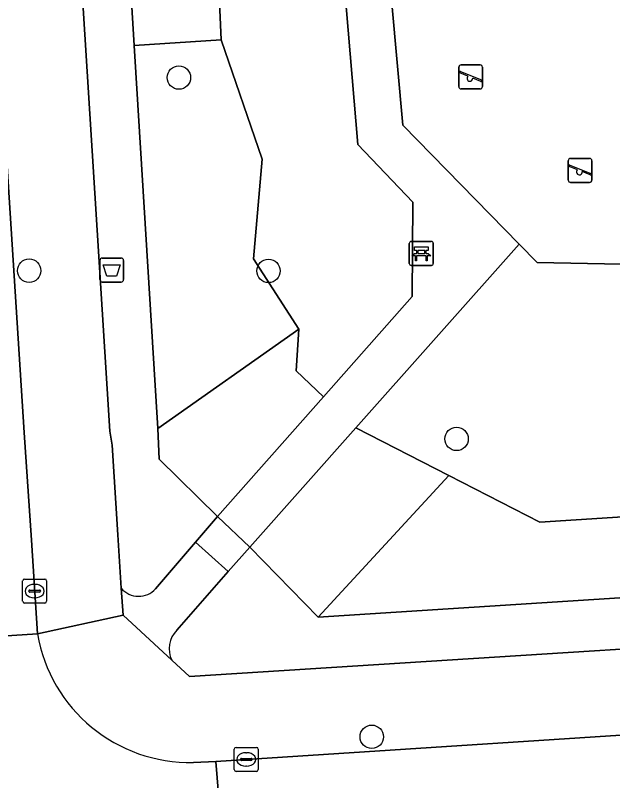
# Model space of a CAD drawing. Extents: x 159053 to 160042, y 380449 to 381423.
# Drawn here: x 159819.35 to 159844.29, y 381009.56 to 381041.52 of the extents above; entities that cross this region are included whole.
import ezdxf

# ---------------------------------------------------------------- set-up
doc = ezdxf.new("R2010")
doc.units = 0
for name, color, linetype in [('IMGEO_Afvalbak', 7, 'Continuous'), ('IMGEO_Bank', 7, 'Continuous'), ('IMGEO_Boom', 7, 'Continuous'), ('IMGEO_Groenvoorziening', 7, 'Continuous'), ('IMGEO_Hek', 7, 'Continuous'), ('IMGEO_Kolk', 7, 'Continuous'), ('IMGEO_Rijbaan_lokaal_open', 7, 'Continuous'), ('IMGEO_Speelvoorziening', 7, 'Continuous'), ('IMGEO_Terreindeel_open', 7, 'Continuous'), ('IMGEO_Terreindeel_zand', 7, 'Continuous'), ('IMGEO_Voetpad_halfverhard', 7, 'Continuous'), ('IMGEO_Voetpad_open', 7, 'Continuous')]:
    doc.layers.add(name, color=color, linetype=linetype)

msp = doc.modelspace()

# ---------------------------------------------------------------- linework, layer by layer
at = {"layer": 'IMGEO_Afvalbak'}
for p, q in [((159822.883, 381030.484), (159822.883, 381031.284)), ((159822.883, 381031.284), (159822.883, 381030.484)), ((159822.983, 381031.384), (159823.773, 381031.384)), ((159823.773, 381031.384), (159822.983, 381031.384)), ((159823.873, 381031.284), (159823.873, 381030.484)), ((159823.873, 381030.484), (159823.873, 381031.284)), ((159823.773, 381030.384), (159822.983, 381030.384)), ((159822.983, 381030.384), (159823.773, 381030.384))]:
    msp.add_line(p, q, dxfattribs=at)
msp.add_lwpolyline([(159823.026, 381031.098), (159823.73, 381031.098), (159823.581, 381030.628), (159823.175, 381030.628), (159823.026, 381031.098)], dxfattribs=at)
for centre, start, end in [((159822.983, 381031.284), 90, 180), ((159822.983, 381031.284), 90, 180), ((159823.773, 381031.284), 0, 90), ((159823.773, 381031.284), 360, 90), ((159822.983, 381030.484), 180, 270), ((159822.983, 381030.484), 180, 270), ((159823.773, 381030.484), 270, 0), ((159823.773, 381030.484), 270, 0)]:
    msp.add_arc(centre, 0.1, start, end, dxfattribs=at)
at = {"layer": 'IMGEO_Bank'}
for p, q in [((159835.798, 381031.155), (159835.798, 381031.996)), ((159835.798, 381031.996), (159835.798, 381031.155)), ((159835.873, 381032.08), (159836.714, 381032.08)), ((159836.714, 381032.08), (159835.873, 381032.08)), ((159836.798, 381032.005), (159836.798, 381031.164)), ((159836.798, 381031.164), (159836.798, 381032.005)), ((159836.107, 381031.586), (159836.107, 381031.692)), ((159836.151, 381031.692), (159836.151, 381031.586)), ((159836.439, 381031.698), (159836.157, 381031.698)), ((159836.157, 381031.58), (159836.439, 381031.58)), ((159836.445, 381031.586), (159836.445, 381031.692)), ((159836.489, 381031.692), (159836.489, 381031.586)), ((159836.495, 381031.478), (159836.102, 381031.478)), ((159836.723, 381031.08), (159835.882, 381031.08)), ((159835.882, 381031.08), (159836.723, 381031.08))]:
    msp.add_line(p, q, dxfattribs=at)
for points in [[(159836.101, 381031.698), (159836.015, 381031.698), (159836.015, 381031.859), (159836.578, 381031.859), (159836.578, 381031.698), (159836.495, 381031.698)], [(159836.045, 381031.478), (159835.903, 381031.478), (159836.015, 381031.58), (159836.101, 381031.58)], [(159836.495, 381031.58), (159836.578, 381031.58), (159836.69, 381031.478), (159836.551, 381031.478)], [(159836.095, 381031.471), (159836.095, 381031.264), (159836.052, 381031.264), (159836.052, 381031.471)], [(159836.545, 381031.471), (159836.545, 381031.264), (159836.501, 381031.264), (159836.501, 381031.471)]]:
    msp.add_lwpolyline(points, dxfattribs=at)
for centre, radius, start, end in [((159835.876, 381032.002), 0.0779, 92.4484, 184.2845), ((159835.876, 381032.002), 0.0779, 92.4484, 184.2845), ((159836.72, 381032.002), 0.0779, 2.4484, 94.2845), ((159836.72, 381032.002), 0.0779, 2.4484, 94.2845), ((159836.1, 381031.691), 0.00671, 2.8957, 87.1043), ((159836.1, 381031.587), 0.00671, 272.8957, 357.1043), ((159836.157, 381031.691), 0.00671, 92.8957, 177.1043), ((159836.157, 381031.587), 0.00671, 182.8957, 267.1043), ((159836.439, 381031.691), 0.00671, 2.8957, 87.1043), ((159836.439, 381031.587), 0.00671, 272.8957, 357.1043), ((159836.496, 381031.691), 0.00671, 92.8957, 177.1043), ((159836.496, 381031.587), 0.00671, 182.8957, 267.1043), ((159836.045, 381031.471), 0.00671, 2.8957, 87.1043), ((159836.102, 381031.471), 0.00671, 92.8957, 177.1043), ((159836.494, 381031.471), 0.00671, 2.8957, 87.1043), ((159836.551, 381031.471), 0.00671, 92.8957, 177.1043), ((159835.876, 381031.158), 0.0779, 182.4484, 274.2845), ((159835.876, 381031.158), 0.0779, 182.4484, 274.2845), ((159836.72, 381031.158), 0.0779, 272.4484, 4.2845), ((159836.72, 381031.158), 0.0779, 272.4484, 4.2845)]:
    msp.add_arc(centre, radius, start, end, dxfattribs=at)
at = {"layer": 'IMGEO_Boom'}
for centre in [(159826.181, 381038.921), (159819.932, 381030.857), (159829.921, 381030.847), (159837.771, 381023.831), (159834.231, 381011.39)]:
    msp.add_circle(centre, 0.489, dxfattribs=at)
at = {"layer": 'IMGEO_Groenvoorziening'}
for points in [[(159839.777, 381052.421), (159839.487, 381056.569), (159828.825, 381055.841), (159829.218, 381049.529), (159823.774, 381049.236), (159824.32, 381040.267), (159827.946, 381040.496), (159827.596, 381048.329), (159831.912, 381049.406), (159836.926, 381052.032)], [(159825.295, 381024.273), (159831.183, 381028.412), (159829.295, 381031.359), (159829.651, 381035.508), (159827.946, 381040.496), (159824.32, 381040.267)], [(159832.222, 381025.582), (159831.073, 381026.68), (159831.183, 381028.412), (159825.295, 381024.273), (159825.363, 381022.981), (159827.786, 381020.586)], [(159837.451, 381022.304), (159833.565, 381024.293), (159829.138, 381019.311), (159831.993, 381016.385)], [(159895.809, 381023.857), (159841.246, 381020.361), (159837.451, 381022.304), (159831.993, 381016.385), (159896.026, 381020.487)]]:
    msp.add_lwpolyline(points, close=True, dxfattribs=at)
for points in [[(159892.117, 381045.973), (159891.204, 381056.552), (159883.639, 381055.989), (159873.667, 381055.247), (159857.047, 381054.01), (159852.06, 381053.638), (159850.994, 381053.559), (159850.987, 381052.168), (159844.71, 381051.607), (159845.068, 381046.827), (159850.255, 381046.514), (159850.242, 381031.021), (159841.128, 381031.196), (159840.379, 381031.961), (159833.565, 381024.293), (159837.451, 381022.304), (159841.246, 381020.361), (159895.809, 381023.857), (159895.601, 381027.093)], [(159842.959, 381049.814), (159842.758, 381052.828), (159839.777, 381052.421), (159836.926, 381052.032), (159831.912, 381049.406), (159827.596, 381048.329), (159827.946, 381040.496), (159829.651, 381035.508), (159829.295, 381031.359), (159831.183, 381028.412), (159831.073, 381026.68), (159832.222, 381025.582), (159835.919, 381029.775), (159835.941, 381033.72), (159833.652, 381036.133), (159833.087, 381042.728), (159839.386, 381048.935)], [(159824.32, 381040.267), (159823.774, 381049.236), (159821.73, 381049.126), (159823.305, 381024.158), (159823.39, 381023.567), (159823.632, 381019.828), (159823.776, 381017.594)], [(159825.204, 381017.57), (159826.872, 381019.518), (159827.786, 381020.586), (159825.363, 381022.981), (159825.295, 381024.273), (159824.32, 381040.267)], [(159825.89, 381014.588), (159826.625, 381013.909), (159895.991, 381018.311), (159895.874, 381019.757), (159896.071, 381019.789), (159896.026, 381020.487), (159831.993, 381016.385), (159829.138, 381019.311), (159828.239, 381018.287), (159826.092, 381015.842)]]:
    msp.add_lwpolyline(points, dxfattribs=at)
for centre, radius, start, end in [((159824.5, 381018.207), 0.949, 220.2228, 317.8515), ((159826.847, 381015.077), 1.075, 134.639, 207.0593)]:
    msp.add_arc(centre, radius, start, end, dxfattribs=at)
at = {"layer": 'IMGEO_Hek'}
for points in [[(159824.32, 381040.267), (159823.774, 381049.236)], [(159825.295, 381024.273), (159824.32, 381040.267)], [(159827.786, 381020.586), (159825.363, 381022.981), (159825.295, 381024.273)], [(159896.026, 381020.487), (159831.993, 381016.385), (159829.138, 381019.311)]]:
    msp.add_lwpolyline(points, dxfattribs=at)
at = {"layer": 'IMGEO_Kolk'}
for p, q in [((159819.66, 381017.049), (159819.66, 381017.901)), ((159819.735, 381017.975), (159820.587, 381017.975)), ((159820.148, 381017.755), (159820.173, 381017.755)), ((159820.661, 381017.901), (159820.661, 381017.049)), ((159819.919, 381017.469), (159819.919, 381017.481)), ((159820.357, 381017.432), (159819.959, 381017.432)), ((159819.962, 381017.518), (159820.36, 381017.518)), ((159820.403, 381017.481), (159820.403, 381017.469)), ((159820.171, 381017.195), (159820.146, 381017.195)), ((159820.587, 381016.975), (159819.735, 381016.975)), ((159828.493, 381010.02), (159828.493, 381010.872)), ((159828.568, 381010.946), (159829.42, 381010.946)), ((159828.981, 381010.726), (159829.006, 381010.726)), ((159829.494, 381010.872), (159829.494, 381010.02)), ((159828.752, 381010.44), (159828.752, 381010.452)), ((159829.19, 381010.403), (159828.792, 381010.403)), ((159828.795, 381010.489), (159829.193, 381010.489)), ((159829.236, 381010.452), (159829.236, 381010.44)), ((159829.004, 381010.166), (159828.979, 381010.166)), ((159829.42, 381009.946), (159828.568, 381009.946))]:
    msp.add_line(p, q, dxfattribs=at)
for points in [[(159819.66, 381017.049), (159819.66, 381017.901)], [(159819.735, 381017.975), (159820.587, 381017.975)], [(159820.661, 381017.901), (159820.661, 381017.049)], [(159820.587, 381016.975), (159819.735, 381016.975)], [(159828.493, 381010.02), (159828.493, 381010.872)], [(159828.568, 381010.946), (159829.42, 381010.946)], [(159829.494, 381010.872), (159829.494, 381010.02)], [(159829.42, 381009.946), (159828.568, 381009.946)]]:
    msp.add_lwpolyline(points, dxfattribs=at)
for centre, radius, start, end in [((159819.737, 381017.899), 0.0765, 91.552, 178.448), ((159819.737, 381017.899), 0.0765, 91.552, 178.448), ((159820.585, 381017.899), 0.0765, 1.552, 88.448), ((159820.585, 381017.899), 0.0765, 1.552, 88.448), ((159819.959, 381017.478), 0.0403, 85.8775, 175.7526), ((159819.956, 381017.468), 0.0366, 178.938, 274.7102), ((159820.36, 381017.475), 0.043, 264.8664, 352.4533), ((159820.364, 381017.48), 0.0386, 1.7309, 96.639), ((159819.737, 381017.051), 0.0765, 181.552, 268.448), ((159819.737, 381017.051), 0.0765, 181.552, 268.448), ((159820.585, 381017.051), 0.0765, 271.552, 358.448), ((159820.585, 381017.051), 0.0765, 271.552, 358.448), ((159828.57, 381010.87), 0.0765, 91.552, 178.448), ((159828.57, 381010.87), 0.0765, 91.552, 178.448), ((159829.418, 381010.87), 0.0765, 1.552, 88.448), ((159829.418, 381010.87), 0.0765, 1.552, 88.448), ((159828.792, 381010.449), 0.0403, 85.8775, 175.7526), ((159828.789, 381010.439), 0.0366, 178.938, 274.7102), ((159829.193, 381010.446), 0.043, 264.8664, 352.4533), ((159829.197, 381010.451), 0.0386, 1.7309, 96.639), ((159828.57, 381010.022), 0.0765, 181.552, 268.448), ((159828.57, 381010.022), 0.0765, 181.552, 268.448), ((159829.418, 381010.022), 0.0765, 271.552, 358.448), ((159829.418, 381010.022), 0.0765, 271.552, 358.448)]:
    msp.add_arc(centre, radius, start, end, dxfattribs=at)
for centre, major_axis, ratio, start_param, end_param in [((159820.147, 381017.475), (-0.387, 0.002), 0.722429, 4.712389, 7.853982), ((159820.172, 381017.475), (-0.39, 0.002), 0.717154, 1.570796, 4.712389), ((159828.98, 381010.446), (-0.387, 0.002), 0.722429, 4.712389, 7.853982), ((159829.005, 381010.446), (-0.39, 0.002), 0.717154, 1.570796, 4.712389)]:
    msp.add_ellipse(centre, major_axis=major_axis, ratio=ratio, start_param=start_param, end_param=end_param, dxfattribs=at)
at = {"layer": 'IMGEO_Rijbaan_lokaal_open'}
for points in [[(159819.728, 381024.105), (159817.261, 381062.496), (159812.786, 381062.224), (159812.829, 381061.635), (159815.746, 381015.393), (159820.277, 381015.692), (159820.022, 381019.603)], [(159877.054, 381013.51), (159871.407, 381013.161), (159850.836, 381011.867), (159827.718, 381010.363), (159828.208, 381004.391), (159877.532, 381007.54)]]:
    msp.add_lwpolyline(points, close=True, dxfattribs=at)
for points in [[(159820.277, 381015.692), (159815.746, 381015.393), (159815.922, 381013.076)], [(159825.024, 381004.179), (159827.123, 381004.32), (159828.208, 381004.391), (159827.718, 381010.363)], [(159827.718, 381010.363), (159826.786, 381010.321)]]:
    msp.add_lwpolyline(points, dxfattribs=at)
msp.add_arc((159826.639, 381016.772), 6.453, 189.6386, 271.3048, dxfattribs=at)
at = {"layer": 'IMGEO_Speelvoorziening'}
for p, q in [((159837.863, 381038.551), (159837.863, 381039.351)), ((159837.863, 381039.351), (159837.863, 381038.551)), ((159837.932, 381039.176), (159838.808, 381038.823)), ((159837.963, 381039.451), (159838.753, 381039.451)), ((159838.753, 381039.451), (159837.963, 381039.451)), ((159838.853, 381039.351), (159838.853, 381038.551)), ((159838.853, 381038.551), (159838.853, 381039.351)), ((159838.246, 381038.979), (159837.907, 381039.116)), ((159838.784, 381038.763), (159838.444, 381038.9)), ((159838.753, 381038.451), (159837.963, 381038.451)), ((159837.963, 381038.451), (159838.753, 381038.451)), ((159842.432, 381034.644), (159842.432, 381035.444)), ((159842.432, 381035.444), (159842.432, 381034.644)), ((159842.532, 381035.544), (159843.322, 381035.544)), ((159843.322, 381035.544), (159842.532, 381035.544)), ((159843.422, 381035.444), (159843.422, 381034.644)), ((159843.422, 381034.644), (159843.422, 381035.444)), ((159842.815, 381035.072), (159842.476, 381035.209)), ((159842.501, 381035.269), (159843.377, 381034.916)), ((159843.353, 381034.856), (159843.013, 381034.993)), ((159843.322, 381034.544), (159842.532, 381034.544)), ((159842.532, 381034.544), (159843.322, 381034.544))]:
    msp.add_line(p, q, dxfattribs=at)
for centre, radius, start, end in [((159837.963, 381039.351), 0.1, 90, 180), ((159837.963, 381039.351), 0.1, 90, 180), ((159837.92, 381039.146), 0.0327, 68.078, 248.078), ((159838.753, 381039.351), 0.1, 0, 90), ((159838.753, 381039.351), 0.1, 360, 90), ((159838.325, 381038.889), 0.12, 130.9928, 5.1632), ((159837.963, 381038.551), 0.1, 180, 270), ((159837.963, 381038.551), 0.1, 180, 270), ((159838.753, 381038.551), 0.1, 270, 0), ((159838.753, 381038.551), 0.1, 270, 0), ((159838.796, 381038.793), 0.0327, 248.078, 68.078), ((159842.532, 381035.444), 0.1, 90, 180), ((159842.532, 381035.444), 0.1, 90, 180), ((159843.322, 381035.444), 0.1, 0, 90), ((159843.322, 381035.444), 0.1, 360, 90), ((159842.489, 381035.239), 0.0327, 68.078, 248.078), ((159842.894, 381034.982), 0.12, 130.9928, 5.1632), ((159843.365, 381034.886), 0.0327, 248.078, 68.078), ((159842.532, 381034.644), 0.1, 180, 270), ((159842.532, 381034.644), 0.1, 180, 270), ((159843.322, 381034.644), 0.1, 270, 0), ((159843.322, 381034.644), 0.1, 270, 0)]:
    msp.add_arc(centre, radius, start, end, dxfattribs=at)
at = {"layer": 'IMGEO_Terreindeel_open'}
msp.add_lwpolyline([(159826.872, 381019.518), (159828.239, 381018.287), (159829.138, 381019.311), (159827.786, 381020.586)], close=True, dxfattribs=at)
at = {"layer": 'IMGEO_Terreindeel_zand'}
msp.add_lwpolyline([(159845.081, 381046.652), (159840.072, 381046.965), (159835.075, 381042.012), (159835.529, 381036.938), (159840.379, 381031.961), (159841.128, 381031.196), (159850.242, 381031.021), (159850.255, 381046.514), (159845.068, 381046.827)], close=True, dxfattribs=at)
at = {"layer": 'IMGEO_Voetpad_halfverhard'}
for points in [[(159842.006, 381048.799), (159839.386, 381048.935), (159833.087, 381042.728), (159833.652, 381036.133), (159835.941, 381033.72), (159835.919, 381029.775), (159832.222, 381025.582), (159827.786, 381020.586), (159829.138, 381019.311), (159833.565, 381024.293), (159840.379, 381031.961), (159835.529, 381036.938), (159835.075, 381042.012), (159840.072, 381046.965), (159845.081, 381046.652), (159845.068, 381046.827), (159844.71, 381051.607), (159844.31, 381056.959), (159844.259, 381057.621), (159842.429, 381057.492), (159842.48, 381056.773), (159842.758, 381052.828), (159842.959, 381049.814)], [(159826.092, 381015.842), (159828.239, 381018.287), (159826.872, 381019.518), (159825.204, 381017.57)], [(159823.776, 381017.594), (159823.849, 381016.473), (159825.89, 381014.588)]]:
    msp.add_lwpolyline(points, dxfattribs=at)
for centre, radius, start, end in [((159824.5, 381018.207), 0.949, 220.2228, 317.8515), ((159826.847, 381015.077), 1.075, 134.639, 207.0593)]:
    msp.add_arc(centre, radius, start, end, dxfattribs=at)
at = {"layer": 'IMGEO_Voetpad_open'}
msp.add_lwpolyline([(159821.212, 381057.439), (159821.028, 381060.468), (159820.483, 381069.238), (159820.294, 381072.282), (159816.701, 381072.094), (159816.747, 381070.631), (159817.086, 381065.26), (159817.261, 381062.496), (159819.728, 381024.105), (159820.022, 381019.603), (159820.277, 381015.692), (159823.849, 381016.473), (159823.776, 381017.594), (159823.632, 381019.828), (159823.39, 381023.567), (159823.305, 381024.158), (159821.73, 381049.126)], close=True, dxfattribs=at)
for points in [[(159923.978, 381020.091), (159918.174, 381019.719), (159908.548, 381019.108), (159906.569, 381018.982), (159899.189, 381018.514), (159895.991, 381018.311), (159826.625, 381013.909), (159825.89, 381014.588), (159823.849, 381016.473), (159820.277, 381015.692)], [(159826.786, 381010.321), (159827.718, 381010.363), (159850.836, 381011.867), (159871.407, 381013.161), (159877.054, 381013.51), (159897.632, 381014.823), (159919.107, 381016.164)]]:
    msp.add_lwpolyline(points, dxfattribs=at)
msp.add_arc((159826.639, 381016.772), 6.453, 189.6386, 271.3048, dxfattribs=at)

doc.saveas('drawing.dxf')
